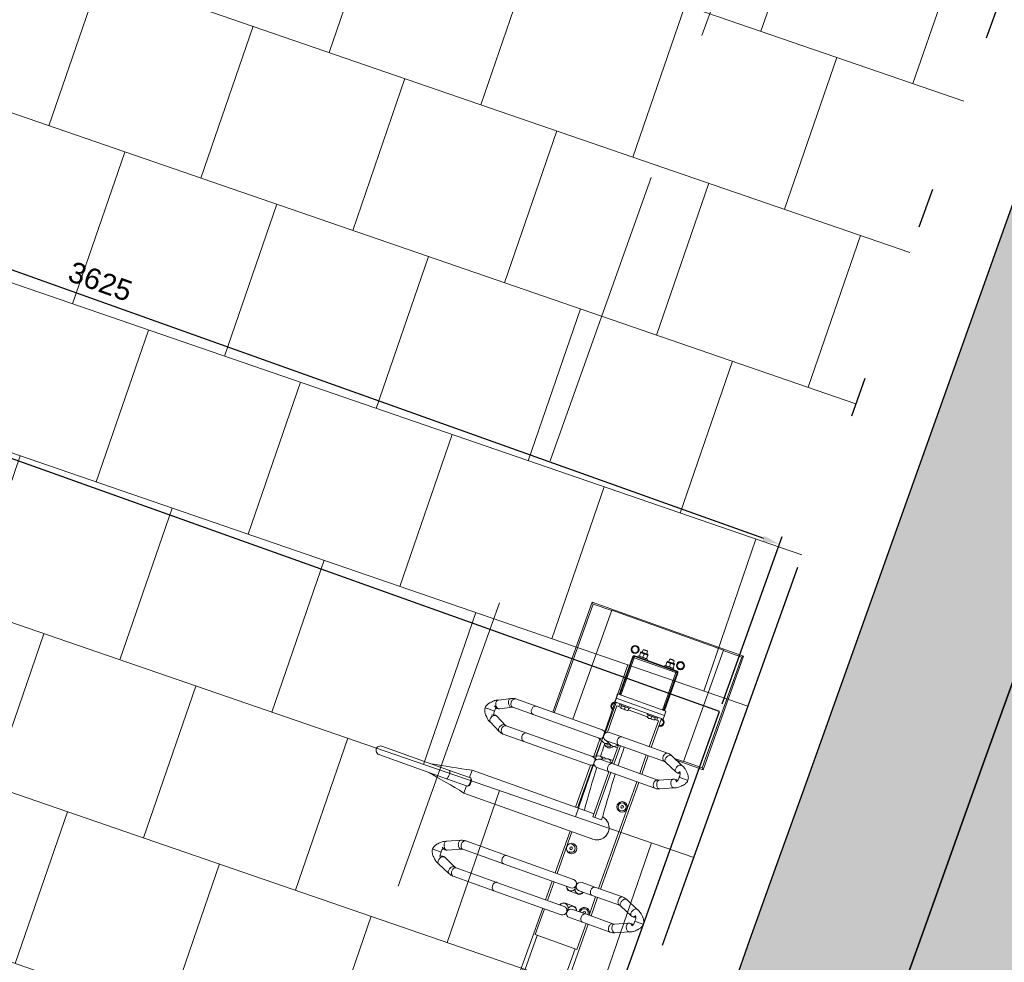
# Model space of a CAD drawing. Header units: metres. Extents: x 134157 to 138734, y 451157 to 455772.
# Tile 463 of 656: x 136561 to 136563.45, y 453806.52 to 453808.87. Entities that reach past the tile are written whole.
import ezdxf

# ---------------------------------------------------------------- set-up
doc = ezdxf.new("R2010")
doc.units = ezdxf.units.M
doc.linetypes.add('HIDDEN__G5', pattern=[1.125, 0.75, -0.375])
doc.linetypes.add('TR18X20__G2', pattern=[2.6, 1, -0.4, 0, -0.4, 0, -0.4, 0, -0.4])
doc.layers.add('-DR-alg-hulplijnen', color=210, linetype='Continuous', plot=False)
doc.layers.add('-DR-alg-hulplijnen kantverharding asflast nieuwe fietsstraat', color=7, linetype='Continuous', true_color=0xff9429, plot=False)
doc.layers.add('-DR-nw-gr-arc-gras', color=7, linetype='Continuous', true_color=0xb5d5a4)
for name, color, linetype in [('-DR-nw-inr-fietsparkeren Tulip Traverse', 2, 'Continuous'), ('-DR-nw-vh-band 18-20x25', 2, 'TR18X20__G2'), ('-DR-nw-vh-kantverharding', 3, 'Continuous'), ('VELOPA-FIG15', 1, 'Continuous'), ('VELOPA-FIG25', 1, 'Continuous')]:
    doc.layers.add(name, color=color, linetype=linetype)
doc.layers.add('-DR-nw-rio-HWA 125', color=170, linetype='HIDDEN__G5', lineweight=13)
doc.layers.add('-DR-nw-vh-arc-tegels 300x300x45', color=253, linetype='Continuous', lineweight=9)
doc.layers.add('-DR-nw-vh-arc-asfalt fietsstraat rood', color=7, linetype='Continuous', lineweight=9, true_color=0xdfbfc7)
doc.layers.add('-DR-nw-vh-arc-sbs kf bruinrood rabat halfsteens', color=7, linetype='Continuous', lineweight=9, true_color=0xb88485)
doc.styles.add('2-5TXT', font='arial.ttf')
doc.dimstyles.new('VELOPA-drukwerk', dxfattribs={"dimscale": 0, "dimtxt": 2.5, "dimasz": 2, "dimexe": 1, "dimexo": 1, "dimgap": 1, "dimtad": 1, "dimdec": 0, "dimdsep": 46, "dimtxsty": '2-5TXT', "dimcen": 8, "dimadec": 1, "dimazin": 0, "dimtfac": 1, "dimtdec": 0, "dimtmove": 0, "dimatfit": 3, "dimfxl": 1, "dimtolj": 1, "dimtzin": 0, "dimarcsym": 0})
pattern_1 = [(115.335625, (136419.71802, 453326.2367), (-0.223681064, -0.105903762), [0.06, -0.187485]), (205.335625, (136419.71802, 453326.2367), (0.105903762, -0.223681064), [0.06, -0.187485])]

# ---------------------------------------------------------------- blocks, each defined once
blk = doc.blocks.new('*D2307')
at = {"layer": '-DR-alg-hulplijnen', "color": 0, "lineweight": -2, "ltscale": 4, "transparency": 16777216}
for p, q in [((129.3, -10), (-313.6, -10)), ((-292.9, -51.4), (-292.9, -3593.6)), ((129.3, -3635), (-313.6, -3635))]:
    blk.add_line(p, q, dxfattribs=at)
at = {"layer": '-DR-alg-hulplijnen', "color": 0, "ltscale": 4, "transparency": 16777216}
for points in [[(-299.8, -51.4), (-285.9, -51.4), (-292.9, -10)], [(-299.8, -3593.6), (-285.9, -3593.6), (-292.9, -3635)]]:
    blk.add_solid(points, dxfattribs=at)
at = {"layer": 'Defpoints', "color": 0, "ltscale": 4, "transparency": 16777216}
for p in [(150, -10), (-292.9, -3635), (150, -3635)]:
    blk.add_point(p, dxfattribs=at)
at = {"layer": '-DR-alg-hulplijnen', "color": 0, "ltscale": 4, "transparency": 16777216, "insert": (-340, -1822.5), "char_height": 51.79, "attachment_point": 5, "rotation": 90, "style": '2-5TXT'}
blk.add_mtext('\\A1;3625', dxfattribs=at)
blk = doc.blocks.new('Tulip Traverse')
at = {"layer": 'VELOPA-FIG15', "color": 252, "linetype": 'Continuous', "lineweight": 9}
for p, q in [((-60, 55), (-59.3, 55)), ((-59.3, 55), (-58, 55)), ((-55, 55), (-58, 55)), ((-55, 59.3), (-55, 60)), ((-55, 58), (-55, 59.3)), ((-55, 55), (-55, 58)), ((-55, -55), (-55, 55)), ((-55, 55), (44, 55)), ((55, 64), (55, -64)), ((72.5, 50), (65, 50)), ((822.5, 50), (677.5, 50)), ((-73.5, 44.4), (-73.5, 25.6)), ((-73.5, -25.6), (-73.5, -44.4)), ((-60, -55), (-59.3, -55)), ((-59.3, -55), (-58, -55)), ((-58, -55), (-55, -55)), ((44, -55), (-55, -55)), ((-55, -55), (-55, -58)), ((-55, -58), (-55, -59.3)), ((-55, -60), (-55, -59.3)), ((72.5, -50), (65, -50)), ((822.5, -50), (677.5, -50))]:
    blk.add_line(p, q, dxfattribs=at)
at = {"layer": 'VELOPA-FIG15', "color": 252, "linetype": 'Continuous', "lineweight": 9, "flags": 128}
for points in [[(538.7, 121.5), (538.4, 120.9), (537.6, 119.9), (536.5, 119.2), (535.2, 118.6), (533.6, 118.3), (531.9, 118.2), (530.1, 118.4), (528.2, 118.8), (526.3, 119.4), (524.5, 120.2), (522.9, 121.3), (521.4, 122.4), (520.2, 123.7), (519.2, 125.1), (518.6, 126.4), (518.2, 127.8), (518.2, 129.1), (518.6, 130.3)], [(586.3, 121.5), (586.6, 120.9), (587.4, 119.9), (588.5, 119.2), (589.8, 118.6), (591.4, 118.3), (593.1, 118.2), (594.9, 118.4), (596.8, 118.8), (598.7, 119.4), (600.5, 120.2), (602.1, 121.3), (603.6, 122.4), (604.8, 123.7), (605.8, 125.1), (606.4, 126.4), (606.8, 127.8), (606.8, 129.1), (606.4, 130.3)], [(163, 102.9), (162.8, 101.6), (162.3, 100.3), (161.4, 99.1), (160.3, 98), (158.9, 97.1), (157.2, 96.4), (155.4, 95.8), (153.5, 95.5), (151.5, 95.5), (149.6, 95.7), (147.7, 96.1), (145.9, 96.7), (144.4, 97.5), (143.1, 98.5), (142.1, 99.7), (141.4, 100.9), (141, 102.2), (141, 102.9)], [(163.7, 106), (163.4, 105.5), (162.6, 104.5), (161.5, 103.7), (160.2, 103.1), (158.6, 102.8), (156.9, 102.7), (155.1, 102.8), (153.2, 103.2), (151.3, 103.8), (149.5, 104.7), (147.9, 105.7), (146.4, 106.9), (145.2, 108.2), (144.2, 109.6), (143.6, 111), (143.2, 112.4), (143.2, 113.7), (143.6, 114.9), (143.6, 115)], [(211.3, 106), (211.6, 105.5), (212.4, 104.5), (213.5, 103.7), (214.8, 103.1), (216.4, 102.8), (218.1, 102.7), (219.9, 102.8), (221.8, 103.2), (223.7, 103.8), (225.5, 104.7), (227.1, 105.7), (228.6, 106.9), (229.8, 108.2), (230.8, 109.6), (231.4, 111), (231.8, 112.4), (231.8, 113.7), (231.4, 114.9), (231.4, 115)], [(212, 102.9), (212.2, 101.6), (212.7, 100.3), (213.6, 99.1), (214.7, 98), (216.1, 97.1), (217.8, 96.4), (219.6, 95.8), (221.5, 95.5), (223.5, 95.5), (225.4, 95.7), (227.3, 96.1), (229.1, 96.7), (230.6, 97.5), (231.9, 98.5), (232.9, 99.7), (233.6, 100.9), (234, 102.2), (234, 102.9)], [(538, 118.1), (537.8, 116.8), (537.3, 115.5), (536.4, 114.4), (535.3, 113.3), (533.9, 112.4), (532.2, 111.7), (530.4, 111.2), (528.5, 110.9), (526.5, 110.9), (524.6, 111), (522.7, 111.4), (520.9, 112.1), (519.4, 112.9), (518.1, 113.8), (517.1, 115), (516.4, 116.2), (516, 117.4), (516, 118.1)], [(587, 118.1), (587.2, 116.8), (587.7, 115.5), (588.6, 114.4), (589.7, 113.3), (591.1, 112.4), (592.8, 111.7), (594.6, 111.2), (596.5, 110.9), (598.5, 110.9), (600.4, 111), (602.3, 111.4), (604.1, 112.1), (605.6, 112.9), (606.9, 113.8), (607.9, 115), (608.6, 116.2), (609, 117.4), (609, 118.1)], [(538, 45.1), (537.8, 43.9), (537.3, 42.6), (536.4, 41.4), (535.3, 40.4), (533.9, 39.5), (532.2, 38.8), (530.4, 38.3), (528.5, 38), (526.5, 37.9), (524.6, 38.1), (522.7, 38.5), (520.9, 39.1), (519.4, 39.9), (518.1, 40.9), (517.1, 42), (516.4, 43.2), (516, 44.5), (516, 45.1)], [(587, 45.1), (587.2, 43.9), (587.7, 42.6), (588.6, 41.4), (589.7, 40.4), (591.1, 39.5), (592.8, 38.8), (594.6, 38.3), (596.5, 38), (598.5, 37.9), (600.4, 38.1), (602.3, 38.5), (604.1, 39.1), (605.6, 39.9), (606.9, 40.9), (607.9, 42), (608.6, 43.2), (609, 44.5), (609, 45.1)], [(163, -18.1), (162.8, -19.4), (162.3, -20.7), (161.4, -21.9), (160.3, -23), (158.9, -23.9), (157.2, -24.6), (155.4, -25.2), (153.5, -25.5), (151.5, -25.5), (149.6, -25.3), (147.7, -24.9), (145.9, -24.3), (144.4, -23.5), (143.1, -22.5), (142.1, -21.3), (141.4, -20.1), (141, -18.8), (141, -18.1)], [(212, -18.1), (212.2, -19.4), (212.7, -20.7), (213.6, -21.9), (214.7, -23), (216.1, -23.9), (217.8, -24.6), (219.6, -25.2), (221.5, -25.5), (223.5, -25.5), (225.4, -25.3), (227.3, -24.9), (229.1, -24.3), (230.6, -23.5), (231.9, -22.5), (232.9, -21.3), (233.6, -20.1), (234, -18.8), (234, -18.1)], [(538, -189), (537.8, -190.3), (537.3, -191.6), (536.4, -192.7), (535.3, -193.8), (533.9, -194.7), (532.2, -195.4), (530.4, -196), (528.5, -196.3), (526.5, -196.3), (524.6, -196.1), (522.7, -195.7), (520.9, -195.1), (519.4, -194.3), (518.1, -193.3), (517.1, -192.2), (516.4, -190.9), (516, -189.6), (516, -189)], [(587, -189), (587.2, -190.3), (587.7, -191.6), (588.6, -192.7), (589.7, -193.8), (591.1, -194.7), (592.8, -195.4), (594.6, -196), (596.5, -196.3), (598.5, -196.3), (600.4, -196.1), (602.3, -195.7), (604.1, -195.1), (605.6, -194.3), (606.9, -193.3), (607.9, -192.2), (608.6, -190.9), (609, -189.6), (609, -189)], [(163, -244.2), (162.8, -245.7), (162.3, -247.1), (161.4, -248.5), (160.3, -249.7), (158.9, -250.7), (157.2, -251.6), (155.4, -252.1), (153.5, -252.5), (151.5, -252.5), (149.6, -252.3), (147.7, -251.9), (145.9, -251.2), (144.4, -250.2), (143.1, -249.1), (142.1, -247.8), (141.4, -246.4), (141, -244.9), (141, -244.2)], [(212, -244.2), (212.2, -245.7), (212.7, -247.1), (213.6, -248.5), (214.7, -249.7), (216.1, -250.7), (217.8, -251.6), (219.6, -252.1), (221.5, -252.5), (223.5, -252.5), (225.4, -252.3), (227.3, -251.9), (229.1, -251.2), (230.6, -250.2), (231.9, -249.1), (232.9, -247.8), (233.6, -246.4), (234, -244.9), (234, -244.2)], [(163, -298.2), (162.8, -299.7), (162.3, -301.2), (161.4, -302.5), (160.3, -303.7), (158.9, -304.8), (157.2, -305.6), (155.4, -306.2), (153.5, -306.5), (151.5, -306.6), (149.6, -306.4), (147.7, -305.9), (145.9, -305.2), (144.4, -304.3), (143.1, -303.1), (142.1, -301.8), (141.4, -300.4), (141, -299), (141, -298.2)], [(164.1, -302.7), (163.9, -304.2), (163.4, -305.8), (162.6, -307.3), (161.5, -308.7), (160.2, -310.1), (158.6, -311.2), (156.9, -312.2), (155.1, -312.9), (153.2, -313.4), (151.3, -313.6), (149.5, -313.5), (147.9, -313.1), (146.4, -312.5), (145.2, -311.6), (144.2, -310.6), (143.8, -309.9)], [(163.5, -300), (163.9, -301.2), (164.1, -302.7)], [(211.5, -300), (211.1, -301.2), (210.9, -302.7)], [(210.9, -302.7), (211.1, -304.2), (211.6, -305.8), (212.4, -307.3), (213.5, -308.7), (214.8, -310.1), (216.4, -311.2), (218.1, -312.2), (219.9, -312.9), (221.8, -313.4), (223.7, -313.6), (225.5, -313.5), (227.1, -313.1), (228.6, -312.5), (229.8, -311.6), (230.8, -310.6), (231.2, -309.9)], [(212, -298.2), (212.2, -299.7), (212.7, -301.2), (213.6, -302.5), (214.7, -303.7), (216.1, -304.8), (217.8, -305.6), (219.6, -306.2), (221.5, -306.5), (223.5, -306.6), (225.4, -306.4), (227.3, -305.9), (229.1, -305.2), (230.6, -304.3), (231.9, -303.1), (232.9, -301.8), (233.6, -300.4), (234, -299), (234, -298.2)], [(538, -296.7), (537.8, -298.1), (537.3, -299.3), (536.4, -300.5), (535.3, -301.6), (533.9, -302.5), (532.2, -303.2), (530.4, -303.7), (528.5, -304), (526.5, -304.1), (524.6, -303.9), (522.7, -303.5), (520.9, -302.9), (519.4, -302.1), (518.1, -301.1), (517.1, -299.9), (516.4, -298.7), (516, -297.4), (516, -296.7)], [(539.1, -301.9), (538.9, -303.2), (538.4, -304.6), (537.6, -306), (536.5, -307.3), (535.2, -308.6), (533.6, -309.7), (531.9, -310.6), (530.1, -311.4), (528.2, -311.9), (526.3, -312.1), (524.5, -312.2), (522.9, -312), (521.4, -311.5), (520.2, -310.8), (519.2, -309.9), (518.6, -308.9)], [(538.7, -300), (538.9, -300.6), (539.1, -301.9)], [(586.3, -300), (586.1, -300.6), (585.9, -301.9)], [(585.9, -301.9), (586.1, -303.2), (586.6, -304.6), (587.4, -306), (588.5, -307.3), (589.8, -308.6), (591.4, -309.7), (593.1, -310.6), (594.9, -311.4), (596.8, -311.9), (598.7, -312.1), (600.5, -312.2), (602.1, -312), (603.6, -311.5), (604.8, -310.8), (605.8, -309.9), (606.4, -308.9)], [(587, -296.7), (587.2, -298.1), (587.7, -299.3), (588.6, -300.5), (589.7, -301.6), (591.1, -302.5), (592.8, -303.2), (594.6, -303.7), (596.5, -304), (598.5, -304.1), (600.4, -303.9), (602.3, -303.5), (604.1, -302.9), (605.6, -302.1), (606.9, -301.1), (607.9, -299.9), (608.6, -298.7), (609, -297.4), (609, -296.7)], [(375, -390.9), (373, -391), (371.1, -391.1), (369.4, -391.3), (367.8, -391.6), (366.4, -391.9), (365.3, -392.3), (364.5, -392.8), (364.1, -393.2), (364, -393.6)], [(386, -393.6), (385.9, -393.2), (385.5, -392.8), (384.7, -392.3), (383.6, -391.9), (382.2, -391.6), (380.6, -391.3), (378.9, -391.1), (377, -391), (375, -390.9)]]:
    blk.add_lwpolyline(points, dxfattribs=at)
at = {"layer": 'VELOPA-FIG25', "color": 252, "linetype": 'Continuous', "lineweight": 9}
for p, q in [((-150, 200), (-150, -200)), ((-146.5, 196.5), (-150, 200)), ((150, 200), (-150, 200)), ((-146.5, 196.5), (-146.5, 147.5)), ((146.5, 196.5), (-146.5, 196.5)), ((146.5, 196.5), (150, 200)), ((146.5, 147.5), (146.5, 196.5)), ((150, 129.3), (150, 200)), ((187.5, 172), (187.5, 173.7)), ((187.5, 171.6), (187.5, 172)), ((562.5, 188.4), (562.5, 190)), ((562.5, 188), (562.5, 188.4)), ((562.5, 174), (562.5, 188)), ((562.5, 174), (562.5, 173.7)), ((562.5, 173.7), (562.5, 167.5)), ((-147.5, 147.5), (-147.5, -147.5)), ((147.5, 147.5), (-147.5, 147.5)), ((147.5, 123.7), (147.5, 147.5)), ((187.5, 157.2), (187.5, 171.6)), ((187.5, 157.2), (187.5, 156.9)), ((187.5, 156.9), (187.5, 150.7)), ((532.8, 163), (518.6, 130.3)), ((538.7, 121.5), (553.1, 154.4)), ((571.9, 154.4), (586.3, 121.5)), ((606.4, 130.3), (592.2, 163)), ((157.9, 147), (143.6, 115)), ((163.7, 106), (178, 138.2)), ((197, 138.2), (211.3, 106)), ((231.4, 115), (217.1, 147)), ((141, 102.9), (141, -18.1)), ((163, -18.1), (163, 102.9)), ((212, 102.9), (212, -18.1)), ((234, -18.1), (234, 102.9)), ((516, 118.1), (516, 45.1)), ((538, 45.1), (538, 118.1)), ((587, 118.1), (587, 45.1)), ((609, 45.1), (609, 118.1)), ((-70.4, 68), (-79.6, 68)), ((-79.6, 52), (-70.4, 52)), ((-60, -55), (-60, 55)), ((-59.3, 55), (-59.3, -55)), ((-58, 55), (-58, -55)), ((-55, 60), (44, 60)), ((44, 59.3), (-55, 59.3)), ((-55, 58), (44, 58)), ((44, 64), (44, -64)), ((55, 64), (44, 64)), ((65, 64), (55, 64)), ((65, 64), (65, -64)), ((141, 60), (65, 60)), ((79.6, 68), (70.4, 68)), ((141, 54.7), (72.5, 54.7)), ((72.5, 54.7), (72.5, 44.5)), ((212, 60), (163, 60)), ((212, 54.7), (163, 54.7)), ((516, 60), (234, 60)), ((516, 54.7), (234, 54.7)), ((587, 60), (538, 60)), ((587, 54.7), (538, 54.7)), ((891, 60), (609, 60)), ((677.5, 54.7), (609, 54.7)), ((677.5, -55.3), (677.5, 54.7)), ((-81.2, 41), (-82.5, 39.7)), ((-82.5, 39.7), (-82.5, 35)), ((-82.5, 35), (-82.5, 30.2)), ((-82.5, 30.2), (-81.2, 29)), ((-74.5, 41), (-81.2, 41)), ((-81.2, 41), (-81.2, 35)), ((-81.2, 35), (-81.2, 29)), ((-81.2, 29), (-74.5, 29)), ((-74.5, 43.4), (-74.5, 26.6)), ((-72.5, 44.4), (-73.5, 44.4)), ((-73.5, 25.6), (-72.5, 25.6)), ((-72.5, 25.5), (-72.5, 25.5)), ((-71.8, 44.5), (-72.4, 44.5)), ((-72.4, 25.5), (-71.8, 25.5)), ((-71.8, 44.5), (-63.2, 44.5)), ((-71.8, 35), (-63.2, 35)), ((-63.2, 25.5), (-71.8, 25.5)), ((-62.6, 44.5), (-63.2, 44.5)), ((-63.2, 25.5), (-62.6, 25.5)), ((-62.5, 41), (-63, 41)), ((-63, 29), (-62.5, 29)), ((-60, 47), (-62.5, 47)), ((-62.5, 23), (-62.5, 47)), ((-62.5, 44.5), (-62.5, 44.5)), ((67.5, 47), (65, 47)), ((67.5, 47), (67.5, 23)), ((68.2, 44.5), (67.5, 44.5)), ((67.5, 25.5), (68.2, 25.5)), ((68.2, 44.5), (73.5, 44.5)), ((68.2, 39.7), (68.2, 44.5)), ((68.2, 35), (68.2, 39.7)), ((68.2, 35), (73.5, 35)), ((68.2, 30.2), (68.2, 35)), ((68.2, 25.5), (68.2, 30.2)), ((68.2, 25.5), (73.5, 25.5)), ((72.5, 25.5), (72.5, -25.5)), ((73.5, 44.5), (75, 44.5)), ((73.5, 25.5), (75, 25.5)), ((75, 44.5), (75, 44.5)), ((301.5, 41.5), (303.3, 44.5)), ((303.3, 38.5), (301.5, 41.5)), ((303.3, 44.5), (306.7, 44.5)), ((306.7, 38.5), (303.3, 38.5)), ((306.7, 44.5), (308.5, 41.5)), ((308.5, 41.5), (306.7, 38.5)), ((516, 45.1), (516, 10.8)), ((538, 10.8), (538, 45.1)), ((581.5, 41.5), (583.3, 44.5)), ((583.3, 38.5), (581.5, 41.5)), ((583.3, 44.5), (586.7, 44.5)), ((586.7, 38.5), (583.3, 38.5)), ((586.7, 44.5), (587, 44)), ((587, 39), (586.7, 38.5)), ((587, 45.1), (587, 10.8)), ((609, 10.8), (609, 45.1)), ((-62.5, 23), (-60, 23)), ((65, 23), (67.5, 23)), ((343, 4.2), (353, 4.2)), ((353, -13.7), (353, 4.2)), ((522.7, 0.6), (522.7, -1.1)), ((546.6, -10.8), (546.6, 10.2)), ((578.4, 10.2), (578.4, -10.8)), ((602.3, -1.1), (602.3, 0.6)), ((-60, -23), (-62.5, -23)), ((-62.5, -47), (-62.5, -23)), ((67.5, -23), (65, -23)), ((67.5, -23), (67.5, -47)), ((141, -18.1), (141, -50.6)), ((163, -13.7), (212, -13.7)), ((163, -50.6), (163, -18.1)), ((163, -18.6), (212, -18.6)), ((170.7, -31.3), (170.7, -21.2)), ((204.3, -21.2), (204.3, -31.3)), ((212, -18.1), (212, -50.6)), ((234, -13.7), (353, -13.7)), ((234, -50.6), (234, -18.1)), ((234, -18.6), (353, -18.6)), ((344.8, -18.6), (344.8, -341.1)), ((353, -13.7), (353, -18.6)), ((405.2, -341.2), (405.2, -0.1)), ((516, -11.3), (516, -189)), ((527, -0.3), (534.5, -0.3)), ((534.7, -0.3), (534.5, -0.3)), ((538, -189), (538, -11.3)), ((587, -11.3), (587, -189)), ((590.5, -0.3), (590.3, -0.3)), ((590.5, -0.3), (598, -0.3)), ((609, -189), (609, -11.3)), ((-81.2, -29), (-82.5, -30.2)), ((-82.5, -30.2), (-82.5, -35)), ((-82.5, -35), (-82.5, -39.8)), ((-82.5, -39.8), (-81.2, -41)), ((-74.5, -29), (-81.2, -29)), ((-81.2, -29), (-81.2, -35)), ((-81.2, -35), (-81.2, -41)), ((-81.2, -41), (-74.5, -41)), ((-74.5, -26.6), (-74.5, -43.4)), ((-72.5, -25.6), (-73.5, -25.6)), ((-73.5, -44.4), (-72.5, -44.4)), ((-72.5, -44.5), (-72.5, -44.5)), ((-71.8, -25.5), (-72.4, -25.5)), ((-72.4, -44.5), (-71.8, -44.5)), ((-71.8, -25.5), (-63.2, -25.5)), ((-71.8, -35), (-63.2, -35)), ((-63.2, -44.5), (-71.8, -44.5)), ((-62.6, -25.5), (-63.2, -25.5)), ((-63.2, -44.5), (-62.6, -44.5)), ((-62.5, -29), (-63, -29)), ((-63, -41), (-62.5, -41)), ((-62.5, -25.5), (-62.5, -25.5)), ((-62.5, -47), (-60, -47)), ((65, -47), (67.5, -47)), ((68.2, -25.5), (67.5, -25.5)), ((67.5, -44.5), (68.2, -44.5)), ((68.2, -25.5), (73.5, -25.5)), ((68.2, -30.2), (68.2, -25.5)), ((68.2, -35), (68.2, -30.2)), ((68.2, -35), (73.5, -35)), ((68.2, -39.8), (68.2, -35)), ((68.2, -44.5), (68.2, -39.8)), ((68.2, -44.5), (73.5, -44.5)), ((72.5, -44.5), (72.5, -55.3)), ((73.5, -25.5), (75, -25.5)), ((73.5, -44.5), (75, -44.5)), ((75, -25.5), (75, -25.5)), ((163, -51.2), (169.8, -35.5)), ((170.7, -52.2), (170.7, -42.1)), ((204.3, -42.1), (204.3, -52.2)), ((205.2, -35.5), (212, -51.2)), ((344.8, -44.5), (343, -44.5)), ((441.5, -43.5), (443.3, -40.5)), ((443.3, -46.5), (441.5, -43.5)), ((443.3, -40.5), (446.7, -40.5)), ((446.7, -46.5), (443.3, -46.5)), ((446.7, -40.5), (448.5, -43.5)), ((448.5, -43.5), (446.7, -46.5)), ((-70.4, -52), (-79.6, -52)), ((-79.6, -68), (-70.4, -68)), ((-55, -58), (44, -58)), ((-55, -59.3), (44, -59.3)), ((-55, -60), (44, -60)), ((55, -64), (44, -64)), ((65, -64), (55, -64)), ((144, -60), (65, -60)), ((70.4, -68), (79.6, -68)), ((72.5, -55.3), (142, -55.3)), ((141, -69.9), (141, -244.2)), ((144.8, -58.9), (141.9, -65.6)), ((163, -72.1), (169.8, -56.4)), ((163, -244.2), (163, -69.9)), ((209.9, -67.3), (165.1, -67.3)), ((207.8, -62.4), (167.2, -62.4)), ((205.2, -56.4), (212, -72.1)), ((212, -69.9), (212, -244.2)), ((233.1, -65.6), (230.2, -58.9)), ((344.8, -62.4), (231.7, -62.4)), ((344.8, -67.3), (233.7, -67.3)), ((234, -244.2), (234, -69.9)), ((405.2, -55.3), (516, -55.3)), ((516, -60), (405.2, -60)), ((538, -55.3), (587, -55.3)), ((587, -60), (538, -60)), ((609, -55.3), (677.5, -55.3)), ((894, -60), (609, -60)), ((-147.5, -147.5), (141, -147.5)), ((-146.5, -147.5), (-146.5, -196.5)), ((516, -189), (516, -296.7)), ((538, -296.7), (538, -189)), ((587, -189), (587, -296.7)), ((609, -296.7), (609, -189)), ((-146.5, -196.5), (-150, -200)), ((-150, -200), (141, -200)), ((-146.5, -196.5), (141, -196.5)), ((141, -244.2), (141, -298.2)), ((163, -298.2), (163, -244.2)), ((212, -244.2), (212, -298.2)), ((234, -298.2), (234, -244.2)), ((143.8, -309.9), (158.2, -338.2)), ((177.8, -328.3), (163.5, -300)), ((211.5, -300), (197.2, -328.3)), ((216.8, -338.2), (231.2, -309.9)), ((518.6, -308.9), (532.9, -341.3)), ((553.1, -332.4), (538.7, -300)), ((586.3, -300), (571.9, -332.4)), ((592.1, -341.3), (606.4, -308.9)), ((178.1, -329), (177.9, -328.4)), ((187.5, -339.9), (187.5, -337.9)), ((187.5, -339.9), (187.5, -340.3)), ((187.5, -356.6), (187.5, -340.3)), ((197.1, -328.4), (196.9, -329.1)), ((364, -338.1), (364, -393.6)), ((366.8, -335.1), (364.3, -337.4)), ((385.7, -337.4), (383.2, -335.1)), ((386, -393.6), (386, -338.1)), ((553.2, -332.7), (553.1, -332.4)), ((571.9, -332.4), (571.8, -332.7)), ((187.5, -357), (187.5, -356.6)), ((187.5, -363), (187.5, -357)), ((562.5, -346.7), (562.5, -345)), ((562.5, -346.7), (562.5, -347.1)), ((562.5, -361.4), (562.5, -347.1)), ((562.5, -361.7), (562.5, -361.4)), ((562.5, -367.9), (562.5, -361.7)), ((364, -393.6), (364, -572.7)), ((386, -393.6), (386, -572.7))]:
    blk.add_line(p, q, dxfattribs=at)
at = {"layer": 'VELOPA-FIG25', "color": 252, "linetype": 'Continuous', "lineweight": 9, "flags": 128}
for points in [[(187.5, 173.7), (184.2, 173.2), (181.6, 172.5), (179.7, 171.7), (177.6, 170.8), (176.1, 169.9), (174.7, 168.9), (172.8, 167.3), (171.1, 165.5), (170.4, 164.7), (169.7, 164.2), (168.2, 162.9), (166.5, 161.2), (163.2, 157.6), (161.8, 155.7), (160.3, 153.2), (158.8, 150.1), (157.6, 146.2)], [(217.4, 146.2), (216.2, 150.1), (214.7, 153.2), (213.2, 155.7), (211.8, 157.6), (208.5, 161.2), (206.8, 162.9), (205.3, 164.2), (204.6, 164.7), (203.9, 165.5), (202.2, 167.3), (200.3, 168.9), (198.9, 169.9), (197.4, 170.8), (195.3, 171.7), (193.4, 172.5), (190.8, 173.2), (187.5, 173.7)], [(562.5, 190), (559.1, 189.5), (556.3, 188.7), (553.8, 187.6), (552.1, 186.7), (551, 186.1), (550.5, 185.7), (549.7, 185.2), (548.1, 183.9), (546.5, 182.3), (545.9, 181.5), (545.2, 180.9), (543.9, 179.8), (542.5, 178.5), (540.2, 176.1), (538, 173.6), (536.6, 171.5), (535.1, 169), (533.7, 166), (532.6, 162.3)], [(592.4, 162.3), (591.3, 166), (589.9, 169), (588.4, 171.5), (587, 173.6), (584.1, 176.9), (582.5, 178.5), (581.1, 179.8), (580.4, 180.4), (579.8, 180.9), (579.1, 181.5), (578.5, 182.3), (576.9, 183.9), (575.3, 185.2), (574.2, 186), (573.5, 186.4), (572.4, 187), (570.8, 187.8), (568.7, 188.7), (565.9, 189.5), (562.5, 190)], [(173.5, 147), (173.5, 147), (173.6, 147.1), (174, 147.4), (174.7, 147.9), (175.6, 148.5), (176.8, 149.1), (178.2, 149.7), (179.8, 150.1), (181.8, 150.5), (184.4, 150.8), (187.5, 150.7)], [(177, 149.2), (177.2, 148.8), (177.7, 147.7), (178, 146.6), (178, 145.8), (177.9, 145.3), (177.6, 145.1), (177.1, 145.2), (176.5, 145.6), (176, 146.3), (175.8, 147.3), (175.7, 148.4), (175.7, 148.5)], [(187.5, 150.7), (190.1, 150.8), (192.4, 150.6), (194.3, 150.4), (195.8, 150), (198.1, 149.2), (200, 148.1), (200.7, 147.6), (201.1, 147.3), (201.3, 147.2), (201.3, 147.2)], [(197, 146), (197.1, 145.4), (197.3, 145.1), (197.8, 145.1), (198.4, 145.4), (199, 146.2), (199.2, 147.3), (199.3, 148.4), (199.3, 148.5)], [(532.7, 162.3), (532.6, 161.4), (532.8, 159.9), (533.3, 158.4), (534.3, 156.9), (535.6, 155.5), (537.2, 154.2), (539, 153.1), (541, 152.2), (543, 151.6), (545, 151.2), (547, 151.1), (548.8, 151.4), (550.4, 151.9), (551.7, 152.6), (552.7, 153.6), (553.1, 154.5)], [(551.7, 165.8), (552.2, 164.9), (552.7, 163.8), (553, 162.7), (553, 162), (552.9, 161.5), (552.6, 161.3), (552.1, 161.4), (551.5, 161.9), (551, 162.6), (550.8, 163.7), (550.7, 164.7), (550.7, 165.2)], [(562.5, 167.4), (565.1, 167.6), (567.4, 167.4), (569.3, 167.1), (570.8, 166.7), (573.1, 165.9), (575, 164.8), (575.7, 164.2), (576.1, 163.9), (576.2, 163.8), (576.2, 163.9)], [(592.3, 162.3), (592.5, 161.4), (592.3, 159.9), (591.7, 158.4), (590.7, 156.9), (589.4, 155.5), (587.8, 154.2), (586, 153.1), (584, 152.2), (582, 151.6), (580, 151.2), (578, 151.1), (576.2, 151.4), (574.6, 151.9), (573.3, 152.6), (572.3, 153.6), (571.9, 154.5)], [(572, 162.2), (572.1, 161.6), (572.3, 161.4), (572.8, 161.4), (573.4, 161.7), (574, 162.5), (574.2, 163.6), (574.3, 164.7), (574.3, 165.2)], [(157.7, 146.2), (157.6, 145.2), (157.8, 143.7), (158.3, 142.2), (159.3, 140.7), (160.6, 139.3), (162.2, 137.9), (164, 136.8), (166, 135.9), (168, 135.3), (170, 134.9), (172, 134.9), (173.8, 135.1), (175.4, 135.7), (176.7, 136.5), (177.7, 137.5), (178, 138.3)], [(217.3, 146.2), (217.5, 145.2), (217.3, 143.7), (216.7, 142.2), (215.7, 140.7), (214.4, 139.3), (212.8, 137.9), (211, 136.8), (209, 135.9), (207, 135.3), (205, 134.9), (203, 134.9), (201.2, 135.1), (199.6, 135.7), (198.3, 136.5), (197.3, 137.5), (197, 138.3)], [(-79.6, 68), (-80.6, 66.3), (-81.6, 64.5), (-83.1, 61.9), (-84.2, 60)], [(-84.2, 60), (-83.3, 58.3), (-82.2, 56.5), (-80.7, 53.9), (-79.6, 52)], [(-65.8, 60), (-66.7, 61.7), (-67.8, 63.5), (-69.3, 66.1), (-70.4, 68)], [(-70.4, 52), (-69.4, 53.7), (-68.4, 55.5), (-66.9, 58.1), (-65.8, 60)], [(70.4, 68), (69.4, 66.3), (68.4, 64.5), (66.9, 61.9), (65.8, 60)], [(84.2, 60), (83.3, 61.7), (82.2, 63.5), (80.7, 66.1), (79.6, 68)], [(-71.8, 44.5), (-72.4, 41.3), (-72.4, 41)], [(-72.4, 29), (-72.4, 28.5), (-71.8, 25.5)], [(-62.6, 41), (-62.6, 41.5), (-63.2, 44.5)], [(-63.2, 25.5), (-62.6, 28.7), (-62.6, 29)], [(170.6, -21.2), (170.7, -21.1), (170.2, -18.6)], [(204.4, -21.2), (204.3, -21.1), (204.8, -18.6)], [(-71.8, -25.5), (-72.4, -28.7), (-72.4, -29)], [(-72.4, -41), (-72.4, -41.5), (-71.8, -44.5)], [(-62.6, -29), (-62.6, -28.5), (-63.2, -25.5)], [(-63.2, -44.5), (-62.6, -41.3), (-62.6, -41)], [(169.1, -37), (170.1, -38.6), (170.6, -42.1)], [(205.9, -37), (204.9, -38.6), (204.4, -42.1)], [(-79.6, -52), (-80.6, -53.7), (-81.6, -55.5), (-83.1, -58.1), (-84.2, -60)], [(-84.2, -60), (-83.3, -61.7), (-82.2, -63.5), (-80.7, -66.1), (-79.6, -68)], [(-65.8, -60), (-66.7, -58.3), (-67.8, -56.5), (-69.3, -53.9), (-70.4, -52)], [(-70.4, -68), (-69.4, -66.3), (-68.4, -64.5), (-66.9, -61.9), (-65.8, -60)], [(65.8, -60), (66.7, -61.7), (67.8, -63.5), (69.3, -66.1), (70.4, -68)], [(79.6, -68), (80.6, -66.3), (81.6, -64.5), (83.1, -61.9), (84.2, -60)], [(144.1, -60.4), (143.9, -59.5), (143.7, -57.8)], [(158.1, -338), (158.8, -340.4), (160.2, -343.1), (161.5, -345.1), (162.6, -346.5), (163.6, -347.8), (165, -349.4), (166.7, -351), (168.5, -352.6), (170, -354.2), (171.3, -355.6), (172.5, -356.8), (173.4, -357.5), (174.3, -358.2), (175.6, -359.1), (177.5, -360.2), (179.4, -361), (181.6, -361.8), (184.4, -362.5), (187.5, -363)], [(158.2, -338.2), (158.3, -338.5), (159.3, -339.8), (160.6, -340.8), (162.2, -341.5), (164, -341.9), (166, -341.9), (168, -341.6), (170, -341), (172, -340.2), (173.8, -339), (175.4, -337.6), (176.7, -336.1), (177.7, -334.4), (178.3, -332.7), (178.5, -331.1)], [(176.9, -339.6), (176.6, -340.1), (176, -341.1), (175.8, -341.8), (175.7, -342), (175.7, -341.8), (175.8, -341.3), (175.8, -340.6)], [(178.5, -331.1), (178.3, -329.5), (177.8, -328.3)], [(187.5, -363), (190.4, -362.6), (193, -361.9), (195.1, -361.2), (196.9, -360.4), (198.8, -359.4), (200.2, -358.6), (201.2, -357.9), (203.6, -355.8), (205.4, -353.8), (206.2, -352.9), (207.2, -352), (208.4, -351), (209.7, -349.7), (211.4, -347.8), (213.5, -345.1), (215, -342.8), (216.3, -340.1), (217, -338)], [(196.6, -331.1), (196.8, -329.5), (197.2, -328.3)], [(216.8, -338.2), (216.7, -338.5), (215.7, -339.8), (214.4, -340.8), (212.8, -341.5), (211, -341.9), (209, -341.9), (207, -341.6), (205, -341), (203, -340.2), (201.2, -339), (199.6, -337.6), (198.3, -336.1), (197.3, -334.4), (196.8, -332.7), (196.6, -331.1)], [(375, -335.4), (373, -335.4), (371.1, -335.6), (369.4, -335.8), (367.8, -336.1), (366.4, -336.4), (365.3, -336.8), (364.5, -337.2), (364.1, -337.7), (364, -338.1)], [(366.8, -335.1), (366.9, -335), (367.6, -334.6), (368.7, -334.3), (370, -334), (371.5, -333.8), (373.2, -333.6), (375, -333.6)], [(375, -333.6), (376.8, -333.6), (378.5, -333.8), (380, -334), (381.3, -334.3), (382.4, -334.6), (383.1, -335), (383.2, -335.1)], [(386, -338.1), (385.9, -337.7), (385.5, -337.2), (384.7, -336.8), (383.6, -336.4), (382.2, -336.1), (380.6, -335.8), (378.9, -335.6), (377, -335.4), (375, -335.4)], [(532.9, -341.1), (533.7, -344), (535.1, -347), (536.6, -349.5), (537.9, -351.4), (540.9, -354.8), (542.5, -356.4), (544, -357.7), (544.6, -358.3), (545.2, -358.8), (545.8, -359.4), (546.5, -360.2), (548.1, -361.8), (549.7, -363.1), (550.8, -363.9), (551.5, -364.3), (552.6, -364.9), (554.2, -365.7), (556.3, -366.6), (559.1, -367.4), (562.5, -367.9)], [(533, -341.3), (533.3, -342), (534.3, -343.1), (535.6, -343.9), (537.2, -344.4), (539, -344.6), (541, -344.6), (543, -344.2), (545, -343.6), (547, -342.7), (548.8, -341.5), (550.4, -340.2), (551.7, -338.8), (552.7, -337.3), (553.3, -335.8), (553.5, -334.3)], [(552.3, -342.7), (552.2, -342.9), (551.6, -343.9), (551, -345.1), (550.8, -345.9), (550.7, -346.2), (550.7, -346.2)], [(553.5, -334.3), (553.3, -332.9), (553, -332.4)], [(562.5, -367.9), (565.9, -367.4), (568.7, -366.6), (571.2, -365.5), (572.9, -364.7), (574, -364), (574.5, -363.6), (575.3, -363.1), (576.9, -361.8), (578.5, -360.2), (579.2, -359.4), (579.8, -358.8), (580.4, -358.3), (581, -357.7), (582.5, -356.4), (584.1, -354.8), (587.1, -351.4), (588.5, -349.5), (589.9, -347), (591.3, -344), (592.1, -341.1)], [(571.7, -333.1), (571.2, -335), (571, -337.3), (571.3, -339.4), (571.8, -341.1), (572.9, -343.5), (573.4, -344.3), (573.8, -344.9), (574, -345.3), (574, -345.3)], [(571.6, -334.3), (571.8, -332.9), (572, -332.4)], [(592, -341.3), (591.7, -342), (590.7, -343.1), (589.4, -343.9), (587.8, -344.4), (586, -344.6), (584, -344.6), (582, -344.2), (580, -343.6), (578, -342.7), (576.2, -341.5), (574.6, -340.2), (573.3, -338.8), (572.3, -337.3), (571.8, -335.8), (571.6, -334.3)]]:
    blk.add_lwpolyline(points, dxfattribs=at)
at = {"layer": 'VELOPA-FIG25', "color": 252, "linetype": 'Continuous', "lineweight": 9}
for centre, radius in [((-75, 60), 10), ((-75, 60), 7.99), ((305, 41.5), 13), ((305, 41.5), 10), ((445, -42), 13), ((-75, -60), 10), ((-75, -60), 7.99)]:
    blk.add_circle(centre, radius, dxfattribs=at)
for centre, radius, start, end in [((166.8, 142.9), 12.2, 337.8623, 31.5529), ((206.5, 142.7), 10.6, 146.3903, 204.8393), ((203.7, 145.5), 6.81, 146.8818, 175.2477), ((560, 149.1), 18.5, 82.1098, 127.3763), ((541.7, 159), 12.3, 338.4965, 33.8595), ((581.6, 158.8), 10.6, 147.1944, 204.338), ((579.5, 161.4), 7.59, 145.2636, 174.2273), ((546.4, 118), 30.4, 156.2888, 179.9028), ((578.5, 118), 30.5, 0.1365, 23.6714), ((170.6, 102.9), 29.6, 155.7861, 179.8928), ((170.6, 102.9), 7.55, 155.1668, 179.6512), ((204.3, 102.8), 7.74, 0.6543, 24.5277), ((204.3, 102.8), 29.7, 0.1514, 24.1697), ((546.4, 118), 8.35, 155.776, 179.712), ((578.5, 118), 8.54, 0.5484, 23.9635), ((-55, 55), 5, 90, 180), ((-55, 55), 4.33, 90, 180), ((-55, 55), 3, 90, 180), ((75, 60), 10, 0, 180), ((75, 60), 7.99, 0, 180), ((585, 41.5), 13, 81.1456, 278.8544), ((585, 41.5), 10, 78.4571, 281.5429), ((-73.5, 43.4), 1, 90, 180), ((-73.5, 26.6), 1, 180, 270), ((-56.6, 39.7), 15.9, 162.623, 197.377), ((-56.6, 30.2), 15.9, 162.623, 197.377), ((-78.4, 39.7), 15.9, 342.623, 17.377), ((-78.4, 30.2), 15.9, 342.623, 17.377), ((66.3, 39.7), 8.65, 326.7092, 33.2908), ((66.3, 39.7), 8.65, 326.7092, 33.2908), ((66.3, 30.2), 8.65, 326.7092, 33.2908), ((66.3, 30.2), 8.65, 326.7092, 33.2908), ((375, -0.3), 30.5, 351.3116, 171.5322), ((375, 0), 30.1, 359.7685, 171.8778), ((151.8, 2374.2), 2377.7, 271.9815, 274.6127), ((527, 10.8), 11, 180, 0), ((534.6, 10.7), 11, 269.9038, 72.1385), ((534.7, 10.2), 12, 0, 73.7845), ((590.4, 10.2), 12, 106.2055, 180), ((590.4, 10.7), 11, 107.8615, 270.0962), ((598, 10.8), 11, 180, 0), ((143.9, 2582.8), 2586.4, 270.4234, 271.5091), ((159.9, -31.2), 10.8, 336.6454, 73.2251), ((215.1, -31.2), 10.8, 106.7749, 203.3546), ((527, -11.3), 11, 0, 180), ((534.7, -11.2), 11, 287.5241, 90.0274), ((534.7, -10.8), 12, 286.2155, 0), ((590.4, -10.8), 12, 180, 253.7945), ((590.3, -11.2), 11, 89.9726, 252.4759), ((598, -11.3), 11, 0, 180), ((-73.5, -26.6), 1, 90, 180), ((-73.5, -43.4), 1, 180, 270), ((-56.6, -30.2), 15.9, 162.623, 197.377), ((-56.6, -39.8), 15.9, 162.623, 197.377), ((-78.4, -30.2), 15.9, 342.623, 17.377), ((-78.4, -39.8), 15.9, 342.623, 17.377), ((66.3, -30.2), 8.65, 326.7092, 33.2908), ((66.3, -30.2), 8.65, 326.7092, 33.2908), ((66.3, -39.8), 8.65, 326.7092, 33.2908), ((66.3, -39.8), 8.65, 326.7092, 33.2908), ((160, -52.2), 10.6, 336.4239, 53.9235), ((165, -43.5), 10, 344.534, 60), ((165, -42), 13, 308.5211, 64.2094), ((215, -52.2), 10.6, 126.0765, 203.5761), ((151.8, 2325.5), 2377.7, 271.9815, 274.6127), ((445, -43.5), 10, 60, 195.466), ((445, -43.5), 10, 344.534, 60), ((-55, -55), 5, 180, 270), ((-55, -55), 4.33, 180, 270), ((-55, -55), 3, 180, 270), ((75, -60), 10, 180, 270), ((75, -60), 7.99, 180, 0), ((75, -60), 10, 270, 0), ((152, -50.6), 11, 180, 0), ((151.8, -69.9), 10.8, 117.2731, 179.8312), ((152.2, -69.9), 10.8, 0.2889, 62.6068), ((143.9, 2532.4), 2584.7, 270.5924, 271.3342), ((223, -50.6), 11, 180, 0), ((222.8, -69.9), 10.8, 117.3932, 179.7111), ((223.2, -69.9), 10.8, 0.1688, 62.7269), ((166.8, -298.1), 25.8, 180.2355, 207.0877), ((167, -298.1), 3.97, 181.9945, 208.1185), ((208.1, -298.1), 3.91, 331.6748, 358.2049), ((208.3, -298.1), 25.7, 332.8595, 359.8173), ((546, -296.7), 29.9, 180.1465, 204.0079), ((546, -296.7), 8, 180.6237, 204.3373), ((579.2, -296.7), 7.81, 335.3701, 359.669), ((579.2, -296.7), 29.8, 335.9495, 359.8966), ((169.3, -333.5), 9.75, 321.0819, 23.2647), ((184.6, -315.5), 22.6, 253.7081, 277.3997), ((190.4, -314.6), 23.4, 262.9442, 285.569), ((208.2, -333.6), 12.2, 160.5636, 222.1963), ((-2308.5, -892.7), 2710, 9.5497, 11.7415), ((359.7, 230.5), 571.9, 268.5109, 270.4289), ((3112.6, -902.9), 2765.1, 168.2804, 170.4286), ((391, 146.7), 488.1, 269.4088, 271.6564), ((543.8, -337), 10.2, 326.0065, 22.3686), ((559.8, -326.1), 19.1, 245.4192, 277.9826), ((564.9, -324.6), 20.6, 263.2008, 292.8484), ((375, -572.7), 11, 179.0855, 0.9145)]:
    blk.add_arc(centre, radius, start, end, dxfattribs=at)
blk = doc.blocks.new('Tulip fietsenrek rail')
at = {"layer": '-DR-alg-hulplijnen'}
blk.add_lwpolyline([(3150, -1935), (3150, -10), (150, -10), (150, -1935)], close=True, dxfattribs=at)
at = {"layer": 'VELOPA-FIG15'}
blk.add_blockref('Tulip Traverse', (150, -200), dxfattribs=at)
at = {"layer": '-DR-alg-hulplijnen', "ltscale": 4}
dim = blk.add_linear_dim(base=(-292.9, -3635), p1=(150, -10), p2=(150, -3635), angle=90, dimstyle='VELOPA-drukwerk', override={"dimscale": 20.716723}, dxfattribs=at)
dim.commit()
dim.dimension.update_dxf_attribs({"geometry": '*D2307', "text_midpoint": (-340, -1822.5)})

msp = doc.modelspace()

# ---------------------------------------------------------------- hatches: boundary and pattern name
at = {"layer": '-DR-nw-gr-arc-gras', "transparency": 33554687}
h = msp.add_hatch(dxfattribs=at)
h.set_pattern_fill('AGR-BOLLEN', color=256, scale=0.1, pattern_type=2)
h.set_pattern_definition(pattern_1)
edge = h.paths.add_edge_path()
edge.add_arc((-7000776.8095, 3043164.5676), 7592527.9974, 340.05675056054, 340.05722562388)
edge.add_line((136455.7816, 453494.2543), (136455.1236, 453494.4934))
edge.add_arc((380495.2224, 364992.5484), 259592.3036, 160.066656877, 160.080445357)
edge.add_line((136433.8323, 453435.7615), (136433.8135, 453435.7683))
edge.add_line((136433.8135, 453435.7683), (136432.1795, 453431.2551))
edge.add_line((136432.1795, 453431.2551), (136432.1983, 453431.2483))
edge.add_line((136432.1983, 453431.2483), (136431.6776, 453429.8696))
edge.add_line((136431.6776, 453429.8696), (136432.3364, 453429.6312))
edge.add_line((136432.3364, 453429.6312), (136434.3093, 453435.0766))
h = msp.add_hatch(dxfattribs=at)
h.set_pattern_fill('AGR-BOLLEN', color=256, scale=0.1, pattern_type=2)
h.set_pattern_definition(pattern_1)
edge = h.paths.add_edge_path()
edge.add_line((136644.2753, 454017.4218), (136643.9351, 454016.4815))
edge.add_line((136643.9351, 454016.4815), (136643.8839, 454016.3403))
edge.add_line((136643.8839, 454016.3403), (136644.5422, 454016.1017))
edge.add_arc((1711333.9831, -116117.4265), 1674723.5818, 160.0956720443, 160.0966573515, ccw=False)
edge.add_line((136654.3469, 454043.1813), (136653.6889, 454043.4199))
edge.add_line((136653.6889, 454043.4199), (136653.6378, 454043.279))
edge.add_line((136653.6378, 454043.279), (136653.2975, 454042.3387))
edge.add_line((136653.2975, 454042.3387), (136644.2753, 454017.4218))
at = {"layer": '-DR-nw-vh-arc-asfalt fietsstraat rood', "transparency": 33554687}
h = msp.add_hatch(color=256, dxfattribs=at)
h.dxf.hatch_style = 1
edge = h.paths.add_edge_path()
edge.add_arc((137987.7467, 453337.2025), 1495.4, 160.0946501, 161.034726)
edge.add_arc((135150.5996, 454312.1876), 1504.6, 340.0567308, 341.034726, ccw=False)
edge.add_line((136564.9699, 453798.9843), (136431.2486, 453430.448))
edge.add_line((136431.2486, 453430.448), (136427.2999, 453431.8791))
edge.add_line((136427.2999, 453431.8791), (136429.6487, 453438.3572))
edge.add_line((136429.6487, 453438.3572), (136561.0218, 453800.4169))
edge.add_arc((135150.5996, 454312.1876), 1500.4, 340.0567308, 341.034726)
edge.add_line((136569.5514, 453824.5651), (136577.7383, 453847.7674))
edge.add_line((136577.7383, 453847.7674), (136586.3288, 453871.4915))
edge.add_line((136586.3288, 453871.4915), (136590.2291, 453869.9266))
edge.add_line((136590.2291, 453869.9266), (136581.6874, 453846.3374))
at = {"layer": '-DR-nw-vh-arc-sbs kf bruinrood rabat halfsteens', "transparency": 33554687}
h = msp.add_hatch(color=256, dxfattribs=at)
h.dxf.hatch_style = 1
edge = h.paths.add_edge_path()
edge.add_line((136459.8252, 453521.5225), (136459.4492, 453521.659))
edge.add_line((136459.4492, 453521.659), (136466.3562, 453540.6946))
edge.add_line((136466.3562, 453540.6946), (136466.8679, 453542.1046))
edge.add_line((136466.8679, 453542.1046), (136467.0384, 453542.5747))
edge.add_line((136467.0384, 453542.5747), (136467.2089, 453543.0447))
edge.add_line((136467.2089, 453543.0447), (136467.3795, 453543.5147))
edge.add_line((136467.3795, 453543.5147), (136467.55, 453543.9847))
edge.add_line((136467.55, 453543.9847), (136467.7206, 453544.4547))
edge.add_line((136467.7206, 453544.4547), (136467.8911, 453544.9247))
edge.add_line((136467.8911, 453544.9247), (136468.0617, 453545.3948))
edge.add_line((136468.0617, 453545.3948), (136468.2322, 453545.8648))
edge.add_line((136468.2322, 453545.8648), (136468.4028, 453546.3348))
edge.add_line((136468.4028, 453546.3348), (136468.5733, 453546.8048))
edge.add_line((136468.5733, 453546.8048), (136468.7439, 453547.2748))
edge.add_line((136468.7439, 453547.2748), (136468.9144, 453547.7448))
edge.add_line((136468.9144, 453547.7448), (136469.0849, 453548.2148))
edge.add_line((136469.0849, 453548.2148), (136469.2555, 453548.6849))
edge.add_line((136469.2555, 453548.6849), (136496.5226, 453623.832))
edge.add_line((136496.5226, 453623.832), (136532.644, 453723.3812))
edge.add_line((136532.644, 453723.3812), (136552.5129, 453778.1395))
edge.add_line((136552.5129, 453778.1395), (136560.6458, 453800.5533))
edge.add_arc((135150.5996, 454312.1876), 1500, 340.0567308, 341.034726)
edge.add_arc((137987.7467, 453337.2025), 1500, 160.0946501, 161.034726, ccw=False)
edge.add_line((136577.3622, 453847.9036), (136585.9525, 453871.6277))
edge.add_line((136585.9525, 453871.6277), (136586.3288, 453871.4915))
edge.add_line((136586.3288, 453871.4915), (136577.7383, 453847.7674))
edge.add_arc((137987.7467, 453337.2025), 1499.6, 160.0946501, 161.034726)
edge.add_arc((135150.5996, 454312.1876), 1500.4, 340.0567308, 341.034726, ccw=False)
edge.add_line((136561.0218, 453800.4169), (136552.8947, 453778.0188))
edge.add_line((136552.8947, 453778.0188), (136533.0499, 453723.3273))
edge.add_line((136533.0499, 453723.3273), (136496.9029, 453623.7074))
edge.add_line((136496.9029, 453623.7074), (136469.6315, 453548.5484))
edge.add_line((136469.6315, 453548.5484), (136459.8252, 453521.5225))
at = {"layer": '-DR-nw-vh-arc-tegels 300x300x45'}
h = msp.add_hatch(dxfattribs=at)
h.set_pattern_fill('AVH-TEGEL_200X200_HALFST', color=256, scale=2, angle=71, pattern_type=2)
h.set_pattern_definition([(71, (0, 0), (-0.05887645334, 0.44332106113), [0.4, -0.4]), (161, (0, 0), (-0.13022726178, -0.37820743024), [])])
edge = h.paths.add_edge_path()
edge.add_line((136558.1582, 453805.0895), (136561.3391, 453803.9344))
edge.add_line((136561.3391, 453803.9344), (136561.6224, 453803.8315))
edge.add_arc((133775.0821, 454802.1536), 2959.9754, 340.2891352, 340.4421269)
edge.add_line((136564.2782, 453811.2757), (136564.0427, 453811.3595))
edge.add_line((136564.0427, 453811.3595), (136564.1934, 453811.7835))
edge.add_line((136564.1934, 453811.7835), (136564.4284, 453811.6999))
edge.add_arc((135150.5996, 454312.1876), 1499.8, 340.5063144, 340.8182636)
edge.add_line((136567.1324, 453819.4049), (136566.5634, 453819.603))
edge.add_line((136566.5634, 453819.603), (136566.6292, 453819.7919))
edge.add_line((136566.6292, 453819.7919), (136567.1222, 453821.2085))
edge.add_line((136567.1222, 453821.2085), (136567.1877, 453821.3966))
edge.add_line((136567.1877, 453821.3966), (136567.188, 453821.3974))
edge.add_line((136567.188, 453821.3974), (136565.0143, 453823.1027))
edge.add_line((136565.0143, 453823.1027), (136564.1579, 453820.9888))
edge.add_line((136564.1579, 453820.9888), (136564.493, 453820.853))
edge.add_line((136564.493, 453820.853), (136562.7984, 453816.6369))
edge.add_line((136562.7984, 453816.6369), (136562.6121, 453816.7119))
edge.add_line((136562.6121, 453816.7119), (136559.3221, 453808.5699))
edge.add_line((136559.3221, 453808.5699), (136559.5171, 453808.4919))
edge.add_line((136559.5171, 453808.4919), (136558.1582, 453805.0895))

# ---------------------------------------------------------------- linework, layer by layer
at = {"layer": '-DR-alg-hulplijnen kantverharding asflast nieuwe fietsstraat'}
for points in [[(136615.5575, 453953.7113), (136612.5988, 453946.9774), (136593.3968, 453893.9481), (136588.98, 453881.7567), (136586.9297, 453874.6505, -0.015888), (136585.9525, 453871.6277), (136586.3288, 453871.4915), (136577.7383, 453847.7674, 0.004102), (136569.5514, 453824.5651, -0.004267), (136561.0218, 453800.4169), (136429.6487, 453438.3572, 0.002152), (136389.0242, 453324.8767), (136377.1193, 453291.1651), (136363.7665, 453256.9101), (136359.0795, 453243.6376)], [(136615.5575, 453953.7113), (136612.5988, 453946.9774), (136593.3968, 453893.9481), (136588.98, 453881.7567), (136586.9297, 453874.6505, -0.015888), (136585.9525, 453871.6277), (136586.3288, 453871.4915), (136577.7383, 453847.7674, 0.004102), (136569.5514, 453824.5651, -0.004267), (136561.0218, 453800.4169), (136429.6487, 453438.3572, 0.002152), (136389.0242, 453324.8767), (136377.1193, 453291.1651), (136363.7665, 453256.9101), (136363.7281, 453256.8013)]]:
    msp.add_lwpolyline(points, format="xyb", dxfattribs=at)
at = {"layer": '-DR-nw-rio-HWA 125', "flags": 128}
msp.add_lwpolyline([(136555.1283, 453787.6398), (136579.0075, 453854.4832)], dxfattribs=at)
at = {"layer": '-DR-nw-vh-band 18-20x25'}
msp.add_lwpolyline([(136567.1324, 453819.4049, -0.002753), (136561.6191, 453803.8335, -0.002753)], format="xyb", dxfattribs=at)
at = {"layer": '-DR-nw-vh-kantverharding'}
for points in [[(136359.0795, 453243.6376), (136363.7665, 453256.9101), (136377.1193, 453291.1651), (136389.0242, 453324.8767, -0.002152), (136429.6487, 453438.3572), (136561.0218, 453800.4169, 0.004267), (136569.5514, 453824.5651, -0.004102), (136577.7383, 453847.7674), (136586.3288, 453871.4915), (136585.9525, 453871.6277)], [(136363.7281, 453256.8013), (136363.7665, 453256.9101), (136377.1193, 453291.1651), (136389.0242, 453324.8767, -0.002152), (136429.6487, 453438.3572), (136561.0218, 453800.4169, 0.004267), (136569.5514, 453824.5651, -0.004102), (136577.7383, 453847.7674), (136586.3288, 453871.4915), (136585.9525, 453871.6277)], [(136569.1732, 453824.6951, -0.004267), (136560.6458, 453800.5533), (136558.8231, 453795.5301, -0.414214), (136558.1825, 453795.2306), (136556.8665, 453795.7081, 0.414214), (136556.4822, 453795.5284), (136550.7178, 453779.6419, 0.414214), (136550.8974, 453779.2576), (136552.2135, 453778.7801, -0.414214), (136552.5129, 453778.1395)]]:
    msp.add_lwpolyline(points, format="xyb", dxfattribs=at)

# ---------------------------------------------------------------- block references
at = {"layer": '-DR-nw-inr-fietsparkeren Tulip Traverse', "xscale": 0.0009999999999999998, "yscale": 0.0009999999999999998, "zscale": 0.0009999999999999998, "rotation": 250.3356253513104}
msp.add_blockref('Tulip fietsenrek rail', (136562.8012, 453807.2825), dxfattribs=at)

doc.saveas('drawing.dxf')
